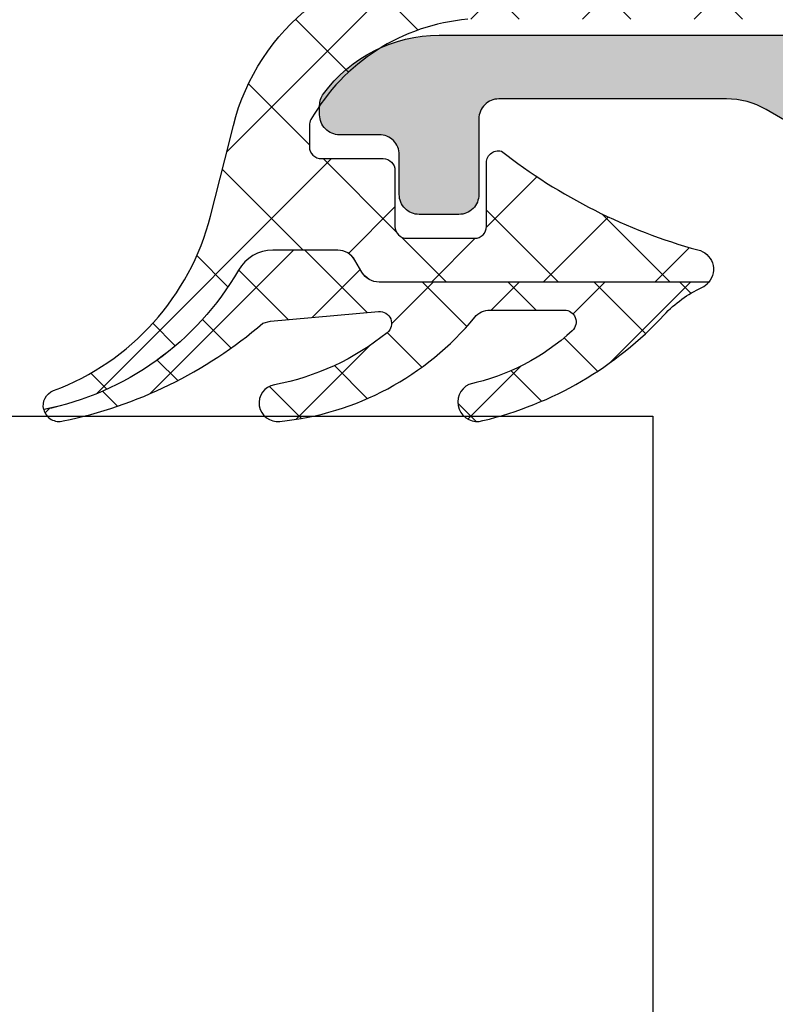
# Model space of a CAD drawing. Header units: millimetres. Extents: x 247761 to 294611, y 172579 to 236863.
# Tile 518 of 596: x 268639 to 268658, y 198252 to 198276. Entities that reach past the tile are written whole.
import ezdxf

# ---------------------------------------------------------------- set-up
doc = ezdxf.new("R2010")
doc.units = ezdxf.units.MM
doc.layers.add('FASÁDA DETAILNÍ', color=4, linetype='Continuous')
doc.layers.add('NOVA', color=240, linetype='Continuous')

# ---------------------------------------------------------------- blocks, each defined once
blk = doc.blocks.new('A$C69D17D4D')
at = {"layer": 'FASÁDA DETAILNÍ'}
h = blk.add_hatch(dxfattribs=at)
h.set_pattern_fill('ANSI37', color=256, scale=0.625, angle=270, style=0)
h.set_pattern_definition([(315, (-5984.989465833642, 24904.81811234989), (1.403165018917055, 1.403165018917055), []), (44.99999999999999, (-5984.989465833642, 24904.81811234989), (-1.403165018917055, 1.403165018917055), [])])
edge = h.paths.add_edge_path()
edge.add_ellipse((-5993.876381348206, 24900.19755051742), major_axis=(-5.039467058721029, 0), ratio=1, start_angle=274.9644612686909, end_angle=330.2082155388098)
edge.add_ellipse((-5997.989465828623, 24902.55235072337), major_axis=(-0.3000000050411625, 0), ratio=1, start_angle=330.2078270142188, end_angle=359.9993073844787)
edge.add_line((-5998.289465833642, 24902.55235434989), (-5998.289468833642, 24902.0180703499))
edge.add_ellipse((-5997.989469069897, 24902.01806911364), major_axis=(-0.2999997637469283, 0), ratio=1, start_angle=-0.0002361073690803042, end_angle=90.00004512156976)
edge.add_line((-5997.989468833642, 24901.7180693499), (-5996.439471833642, 24901.7180693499))
edge.add_ellipse((-5996.439479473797, 24901.41805870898), major_axis=(-0.3000106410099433, 0), ratio=1, start_angle=180.0043239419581, end_angle=269.998540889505, ccw=False)
edge.add_line((-5996.139468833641, 24901.41808134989), (-5996.139457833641, 24900.01809934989))
edge.add_ellipse((-5995.839467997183, 24900.01810218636), major_axis=(-0.2999898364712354, 0), ratio=1, start_angle=0.0005417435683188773, end_angle=89.99964925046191)
edge.add_line((-5995.839469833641, 24899.7181123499), (-5994.139457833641, 24899.7181123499))
edge.add_ellipse((-5994.139464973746, 24900.01812249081), major_axis=(-0.3000101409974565, 0), ratio=1, start_angle=90.00136361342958, end_angle=179.99558056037)
edge.add_line((-5993.839454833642, 24900.01809934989), (-5993.839465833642, 24901.58193034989))
edge.add_ellipse((-5993.538306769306, 24901.61478737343), major_axis=(-0.3029461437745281, 0), ratio=1, start_angle=-103.48357731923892, end_angle=6.226450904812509, ccw=False)
edge.add_ellipse((-5984.833383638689, 24912.93075169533), major_axis=(-14.00076634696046, 0), ratio=1, start_angle=51.92437992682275, end_angle=74.69826779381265)
edge.add_ellipse((-5988.640097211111, 24898.93851392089), major_axis=(-0.500472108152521, 0), ratio=1, start_angle=140.1933656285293, end_angle=257.082391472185, ccw=False)
edge.add_line((-5988.255629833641, 24898.61811234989), (-5996.538908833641, 24898.61811234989))
edge.add_ellipse((-5996.538908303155, 24899.11811205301), major_axis=(-0.4999997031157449, 0), ratio=1, start_angle=29.999980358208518, end_angle=89.99993921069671, ccw=False)
edge.add_line((-5996.971920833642, 24898.86811234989), (-5997.145126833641, 24899.16811234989))
edge.add_ellipse((-5997.578139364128, 24898.91811264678), major_axis=(-0.4999997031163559, 0), ratio=1, start_angle=209.9999803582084, end_angle=269.9999392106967)
edge.add_line((-5997.578138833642, 24899.41811234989), (-5999.207486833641, 24899.41811234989))
edge.add_ellipse((-5999.207487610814, 24898.41811299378), major_axis=(-0.9999993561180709, 0), ratio=1, start_angle=269.9999554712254, end_angle=329.9496611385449)
edge.add_ellipse((-6006.391868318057, 24902.57443977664), major_axis=(-7.300023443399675, 0), ratio=1, start_angle=101.2855536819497, end_angle=149.9496454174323, ccw=False)
edge.add_ellipse((-6004.576636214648, 24895.51810276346), major_axis=(-0.3999905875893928, 0), ratio=1, start_angle=-69.49817055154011, end_angle=14.852975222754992, ccw=False)
edge.add_ellipse((-6006.950703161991, 24901.86720088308), major_axis=(-6.378448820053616, 0), ratio=1, start_angle=110.5018745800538, end_angle=165.5474022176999)
edge.add_line((-6000.774103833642, 24900.27527434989), (-6000.410516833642, 24901.6859813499))
edge.add_line((-6000.410516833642, 24901.6859813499), (-6000.200403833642, 24902.54868234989))
edge.add_ellipse((-5994.863781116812, 24901.218117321), major_axis=(-5.499995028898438, 0), ratio=1, start_angle=269.9999657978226, end_angle=346.0000450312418, ccw=False)
edge.add_line((-5994.863777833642, 24906.7181123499), (-5982.445749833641, 24906.7181123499))
edge.add_line((-5982.445749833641, 24906.7181123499), (-5981.082692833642, 24906.43049334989))
edge.add_ellipse((-5980.979460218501, 24906.91971968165), major_axis=(-0.499999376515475, 0), ratio=1, start_angle=78.0846992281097, end_angle=139.7162484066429)
edge.add_line((-5980.598034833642, 24906.5964333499), (-5979.024423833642, 24908.45304134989))
edge.add_ellipse((-5978.452284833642, 24907.96811184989), major_axis=(-0.7499997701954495, 0), ratio=1, start_angle=139.7162938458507, end_angle=319.7162938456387, ccw=False)
edge.add_line((-5977.880145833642, 24907.48318234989), (-5979.839431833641, 24905.1715383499))
edge.add_ellipse((-5980.602283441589, 24905.81811051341), major_axis=(-0.9999990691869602, 0), ratio=1, start_angle=78.0847521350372, end_angle=139.7163013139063, ccw=False)
edge.add_line((-5980.808747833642, 24904.83965734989), (-5982.602284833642, 24905.2181123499))
edge.add_line((-5982.602284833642, 24905.2181123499), (-5994.312485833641, 24905.2181123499))
h = blk.add_hatch(color=256, dxfattribs=at)
edge = h.paths.add_edge_path()
edge.add_line((-5980.489465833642, 24902.41811234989), (-5980.862670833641, 24902.11811234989))
edge.add_line((-5980.862670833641, 24902.11811234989), (-5984.835875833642, 24902.11811234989))
edge.add_ellipse((-5984.835874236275, 24904.11811955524), major_axis=(-2.000007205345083, 0), ratio=1, start_angle=60.0000663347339, end_angle=89.99995423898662, ccw=False)
edge.add_line((-5985.835875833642, 24902.38606134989), (-5986.812927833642, 24902.95016334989))
edge.add_ellipse((-5987.812929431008, 24901.21810514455), major_axis=(-2.00000720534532, 0), ratio=1, start_angle=240.0000663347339, end_angle=269.9999542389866)
edge.add_line((-5987.812927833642, 24903.2181123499), (-5993.532761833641, 24903.2181123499))
edge.add_ellipse((-5993.532762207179, 24902.71811272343), major_axis=(-0.4999996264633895, 0), ratio=1, start_angle=-90.00004280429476, end_angle=4.280419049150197e-05)
edge.add_line((-5994.032761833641, 24902.7181123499), (-5994.032761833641, 24900.81811234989))
edge.add_ellipse((-5994.532503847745, 24900.817854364), major_axis=(-0.4997420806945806, 0), ratio=1, start_angle=89.97042173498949, end_angle=180.0295782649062, ccw=False)
edge.add_line((-5994.532761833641, 24900.31811234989), (-5995.532761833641, 24900.31811234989))
edge.add_ellipse((-5995.533019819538, 24900.817854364), major_axis=(-0.4997420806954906, 0), ratio=1, start_angle=-0.029578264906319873, end_angle=90.02957826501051, ccw=False)
edge.add_line((-5996.032761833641, 24900.81811234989), (-5996.032761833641, 24901.81811234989))
edge.add_ellipse((-5996.532501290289, 24901.81837289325), major_axis=(-0.4997395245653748, 0), ratio=1, start_angle=179.9701283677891, end_angle=270.0298716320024)
edge.add_line((-5996.532761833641, 24902.31811234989), (-5997.532761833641, 24902.31811234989))
edge.add_ellipse((-5997.533015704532, 24902.81786047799), major_axis=(-0.49974819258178, 0), ratio=1, start_angle=-0.0288769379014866, end_angle=90.02910612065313, ccw=False)
edge.add_line((-5998.032763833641, 24902.81811234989), (-5998.032763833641, 24903.05114334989))
edge.add_ellipse((-5997.532764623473, 24903.05114382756), major_axis=(-0.4999992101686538, 0), ratio=1, start_angle=-36.2493129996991, end_angle=5.473706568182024e-05, ccw=False)
edge.add_ellipse((-5995.032761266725, 24901.21810592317), major_axis=(-3.600006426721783, 0), ratio=1, start_angle=270.0000408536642, end_angle=323.75061391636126, ccw=False)
edge.add_line((-5995.032763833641, 24904.81811234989), (-5985.089465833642, 24904.81811234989))
edge.add_ellipse((-5985.089465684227, 24904.61811249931), major_axis=(-0.1999998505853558, 0), ratio=1, start_angle=179.9999571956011, end_angle=270.00004280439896, ccw=False)
edge.add_line((-5984.889465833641, 24904.61811234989), (-5984.889465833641, 24903.90089134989))
edge.add_line((-5984.889465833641, 24903.90089134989), (-5985.030426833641, 24903.75999234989))
edge.add_ellipse((-5984.889465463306, 24903.6181124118), major_axis=(-0.2000000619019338, 0), ratio=1, start_angle=-45.18607561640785, end_angle=89.99989390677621)
edge.add_line((-5984.889465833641, 24903.41811234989), (-5982.989896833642, 24903.41811234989))
edge.add_line((-5982.989896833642, 24903.41811234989), (-5978.911248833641, 24903.1037943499))
edge.add_ellipse((-5978.989466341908, 24902.60994970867), major_axis=(-0.5000005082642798, 0), ratio=1, start_angle=180.0000734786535, end_angle=260.9999772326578, ccw=False)
edge.add_line((-5978.489465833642, 24902.6099503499), (-5978.489465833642, 24902.41811234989))
edge.add_ellipse((-5978.989465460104, 24902.41811197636), major_axis=(-0.49999962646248, 0), ratio=1, start_angle=89.99995719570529, end_angle=180.0000428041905, ccw=False)
edge.add_line((-5978.989465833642, 24901.91811234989), (-5979.089465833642, 24901.91811234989))
edge.add_ellipse((-5979.089465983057, 24902.11811220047), major_axis=(-0.1999998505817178, 0), ratio=1, start_angle=-4.2805441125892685e-05, end_angle=90.00004280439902, ccw=False)
edge.add_line((-5979.289465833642, 24902.11811234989), (-5979.289465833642, 24902.41811234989))
edge.add_line((-5979.289465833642, 24902.41811234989), (-5980.489465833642, 24902.41811234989))
h = blk.add_hatch(dxfattribs=at)
h.set_pattern_fill('ANSI37', color=256, scale=0.48, angle=270, style=0)
h.set_pattern_definition([(315, (-5984.989465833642, 24904.81811234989), (1.077630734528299, 1.077630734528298), []), (44.99999999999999, (-5984.989465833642, 24904.81811234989), (-1.077630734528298, 1.077630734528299), [])])
edge = h.paths.add_edge_path()
edge.add_arc((-5993.750579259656, 24897.4171130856), 0.4999992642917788, 90.00006577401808, 140.5926628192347, ccw=False)
edge.add_line((-5993.750579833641, 24897.91711234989), (-5991.888482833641, 24897.91711234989))
edge.add_arc((-5991.888483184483, 24897.61711215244), 0.3000001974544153, -47.357843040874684, 89.9999329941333, ccw=False)
edge.add_arc((-5995.455897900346, 24901.49090711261), 5.566188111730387, 282.19103264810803, 312.6422611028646, ccw=False)
edge.add_arc((-5994.0726039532, 24895.6068308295), 0.4897187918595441, 115.1172428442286, 287.0139722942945)
edge.add_arc((-5996.018495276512, 24903.94658868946), 9.052420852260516, 283.3434387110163, 317.2066788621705)
edge.add_arc((-5987.174318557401, 24895.75870847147), 2.999999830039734, 114.7549030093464, 137.2067131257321, ccw=False)
edge.add_arc((-5988.64010070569, 24898.93751455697), 0.5004751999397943, 294.7551757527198, 320.1935658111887)
edge.add_line((-5988.255629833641, 24898.61711234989), (-5996.538908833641, 24898.61711234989))
edge.add_arc((-5996.538908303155, 24899.11711205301), 0.4999997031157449, 209.9999803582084, 269.99993921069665, ccw=False)
edge.add_line((-5996.971920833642, 24898.86711234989), (-5997.145126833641, 24899.16711234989))
edge.add_arc((-5997.578139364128, 24898.91711264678), 0.4999997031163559, 29.99998035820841, 89.99993921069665)
edge.add_line((-5997.578138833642, 24899.41711234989), (-5999.207486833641, 24899.41711234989))
edge.add_arc((-5999.207487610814, 24898.41711299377), 0.9999993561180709, 89.99995547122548, 149.949661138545)
edge.add_arc((-6006.391868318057, 24902.57343977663), 7.300023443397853, 281.28555368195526, 329.94964541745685, ccw=False)
edge.add_arc((-6004.576635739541, 24895.5171027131), 0.3999910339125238, 194.8529508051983, 285.0012766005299)
edge.add_arc((-6006.703356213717, 24906.03660677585), 11.13157184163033, 281.5576577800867, 310.5869612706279)
edge.add_line((-5999.461139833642, 24897.5830753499), (-5999.268922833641, 24897.64077634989))
edge.add_line((-5999.268922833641, 24897.64077634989), (-5996.551715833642, 24897.87861434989))
edge.add_arc((-5996.525556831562, 24897.57975707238), 0.2999999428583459, -50.969048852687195, 95.00235508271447, ccw=False)
edge.add_arc((-6000.319728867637, 24902.2599831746), 6.324969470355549, 280.47997079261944, 309.03103330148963, ccw=False)
edge.add_arc((-5999.090851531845, 24895.58214734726), 0.4650353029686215, 99.70797375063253, 277.5281371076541)
edge.add_arc((-5999.740350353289, 24902.33847968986), 7.252239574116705, 275.6216716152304, 320.5924891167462)
at = {"layer": 'FASÁDA DETAILNÍ', "extrusion": (0, 0, -1)}
for points in [[(5994.312485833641, 24905.2181123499, -0.245826), (5998.249815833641, 24902.70140734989, -0.130727), (5998.289465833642, 24902.55235434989), (5998.289468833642, 24902.0180703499), (5998.289468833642, 24902.0180703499, -0.414215), (5997.989468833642, 24901.7180693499), (5996.439471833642, 24901.7180693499), (5996.439471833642, 24901.7180693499, 0.414184), (5996.139468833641, 24901.41808134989), (5996.139457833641, 24900.01809934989), (5996.139457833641, 24900.01809934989, -0.414209), (5995.839469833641, 24899.7181123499), (5994.139457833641, 24899.7181123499), (5994.139457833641, 24899.7181123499, -0.414184), (5993.839454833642, 24900.01809934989), (5993.839465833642, 24901.58193034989), (5993.839465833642, 24901.58193034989, 0.51896), (5993.467669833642, 24901.9093833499, -0.0996982), (5988.528216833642, 24899.4263203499, 0.559391), (5988.255629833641, 24898.61811234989), (5996.538908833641, 24898.61811234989), (5996.538908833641, 24898.61811234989, 0.267949), (5996.971920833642, 24898.86811234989), (5997.145126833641, 24899.16811234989), (5997.145126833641, 24899.16811234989, -0.267949), (5997.578138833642, 24899.41811234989), (5999.207486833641, 24899.41811234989), (5999.207486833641, 24899.41811234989, -0.267714), (6000.073072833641, 24898.9188733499, 0.215587), (6004.963261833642, 24895.41556934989, 0.385623), (6004.716727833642, 24895.8927583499, -0.244909), (6000.774103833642, 24900.27527434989), (6000.410516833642, 24901.6859813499), (6000.200403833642, 24902.54868234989), (6000.200403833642, 24902.54868234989, 0.344328), (5994.863777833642, 24906.7181123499)], [(5985.835875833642, 24902.38606134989), (5986.812927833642, 24902.95016334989), (5986.812927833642, 24902.95016334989, -0.131652), (5987.812927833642, 24903.2181123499), (5993.532761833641, 24903.2181123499), (5993.532761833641, 24903.2181123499, -0.414214), (5994.032761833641, 24902.7181123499), (5994.032761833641, 24900.81811234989), (5994.032761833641, 24900.81811234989, 0.414516), (5994.532761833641, 24900.31811234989), (5995.532761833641, 24900.31811234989), (5995.532761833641, 24900.31811234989, 0.414516), (5996.032761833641, 24900.81811234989), (5996.032761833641, 24901.81811234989), (5996.032761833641, 24901.81811234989, -0.414519), (5996.532761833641, 24902.31811234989), (5997.532761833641, 24902.31811234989), (5997.532761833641, 24902.31811234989, 0.41451), (5998.032763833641, 24902.81811234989), (5998.032763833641, 24903.05114334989), (5998.032763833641, 24903.05114334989, 0.1595), (5997.935989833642, 24903.34679334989, 0.238928), (5995.032763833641, 24904.81811234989), (5985.089465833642, 24904.81811234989)]]:
    blk.add_lwpolyline(points, format="xyb", dxfattribs=at)
at = {"layer": 'FASÁDA DETAILNÍ'}
blk.add_lwpolyline([(-5994.136904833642, 24897.73452734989, -0.224409), (-5993.750579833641, 24897.91711234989), (-5991.888482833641, 24897.91711234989), (-5991.888482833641, 24897.91711234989, -0.683163), (-5991.685257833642, 24897.39643234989, -0.133656), (-5994.280475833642, 24896.05024234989, 0.931673), (-5993.929309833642, 24895.1385453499, 0.148841), (-5989.375746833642, 24897.7967743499, -0.0982791), (-5988.430530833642, 24898.48303034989, 0.111454), (-5988.255629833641, 24898.61711234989), (-5996.538908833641, 24898.61711234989), (-5996.538908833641, 24898.61711234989, -0.267949), (-5996.971920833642, 24898.86711234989), (-5997.145126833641, 24899.16711234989), (-5997.145126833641, 24899.16711234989, 0.267949), (-5997.578138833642, 24899.41711234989), (-5999.207486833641, 24899.41711234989), (-5999.207486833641, 24899.41711234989, 0.267714), (-6000.073072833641, 24898.9178733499, -0.215587), (-6004.963261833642, 24895.41456934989, 0.414972), (-6004.473101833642, 24895.1307433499, 0.127346), (-5999.461139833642, 24897.5830753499), (-5999.268922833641, 24897.64077634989), (-5996.551715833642, 24897.87861434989), (-5996.551715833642, 24897.87861434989, -0.739768), (-5996.336634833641, 24897.34671534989, -0.125226), (-5999.169268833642, 24896.04052334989, 0.981156), (-5999.029925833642, 24895.12112034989, 0.19878), (-5994.136904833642, 24897.73452734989)], format="xyb", close=True, dxfattribs=at)
blk.add_lwpolyline([(-6377.354742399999, 24895.25402419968), (-5989.663965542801, 24895.25402419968), (-5989.663965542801, 24851.25402419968), (-6377.354742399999, 24851.25402419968), (-6458.325621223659, 24851.25402419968), (-6458.325621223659, 24895.25402419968)], close=True, dxfattribs=at)

msp = doc.modelspace()

# ---------------------------------------------------------------- block references
at = {"layer": 'NOVA', "ltscale": 300}
msp.add_blockref('A$C69D17D4D', (274644.5174331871, 173371.2585875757), dxfattribs=at)

doc.saveas('drawing.dxf')
